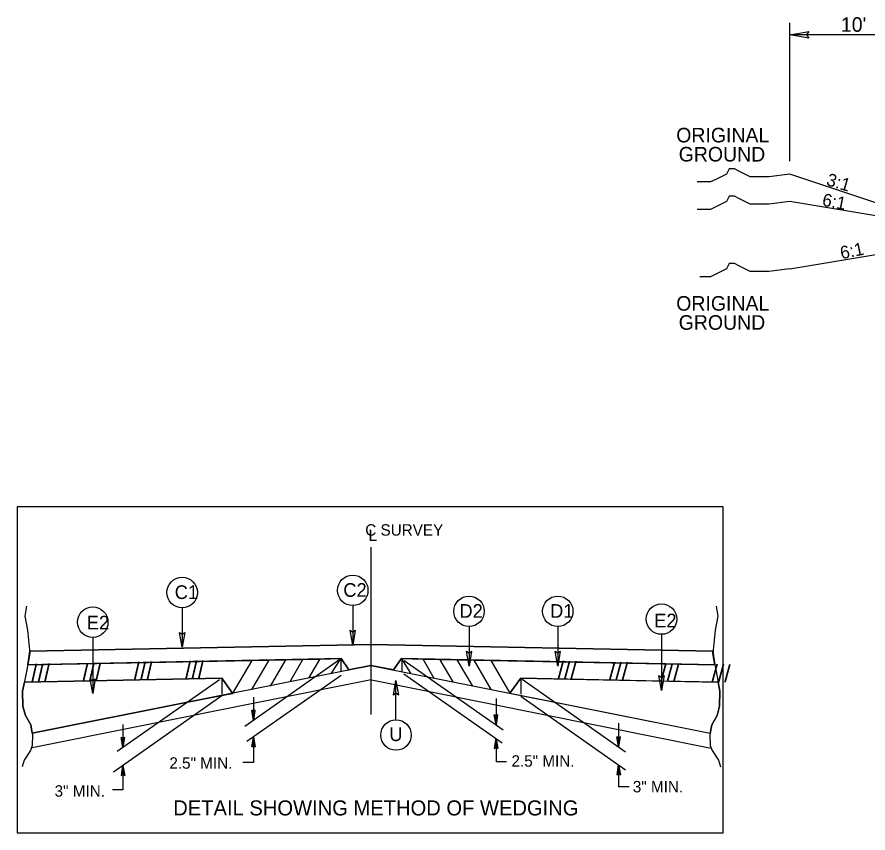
# Model space of a CAD drawing. Extents: x 2176024 to 2177225, y 75947 to 76635.
# Drawn here: x 2176917.2 to 2176984.7, y 76461.3 to 76525.9 of the extents above; entities that cross this region are included whole.
import ezdxf

# ---------------------------------------------------------------- set-up
doc = ezdxf.new("R2010")
doc.units = 0
for name, color, linetype in [('Old_Level_11', 7, 'Continuous'), ('Old_Level_21', 7, 'Continuous'), ('Prop Dimension', 7, 'Continuous'), ('Prop Pavement Schedule Description CELL', 7, 'Continuous'), ('Typical Detail Wedge2 CELL', 7, 'Continuous'), ('Typical ID Circle CELL', 7, 'Continuous'), ('Typical Pavement Slope CELL', 7, 'Continuous'), ('Typical Shoulder Slope CELL', 7, 'Continuous'), ('Typical Slope Point Local CELL', 7, 'Continuous'), ('Typical Terminator CELL', 7, 'Continuous'), ('Typical Text Centerline CELL', 7, 'Continuous'), ('Typical Text General CELL', 7, 'Continuous'), ('Typical Text ID Circle CELL', 7, 'Continuous')]:
    doc.layers.add(name, color=color, linetype=linetype)

msp = doc.modelspace()

# ---------------------------------------------------------------- linework, layer by layer
at = {"layer": 'Old_Level_11'}
for p, q in [((2176945.312, 76470.691), (2176945.312, 76483.948)), ((2176945.311, 76476.253), (2176918.256, 76475.713)), ((2176918.256, 76475.713), (2176918.252, 76475.688)), ((2176972.371, 76475.691), (2176972.368, 76475.713)), ((2176918.102, 76474.626), (2176935.842, 76474.98)), ((2176918.106, 76474.654), (2176918.102, 76474.626)), ((2176935.842, 76474.98), (2176937.192, 76475.007)), ((2176937.192, 76475.007), (2176937.192, 76475.007)), ((2176942.938, 76475.122), (2176943.546, 76474.231)), ((2176943.546, 76474.231), (2176945.271, 76474.59)), ((2176947.705, 76475.122), (2176949.397, 76475.088)), ((2176953.431, 76475.007), (2176953.431, 76475.007)), ((2176953.431, 76475.007), (2176954.783, 76474.98)), ((2176954.783, 76474.98), (2176972.522, 76474.626)), ((2176917.838, 76473.263), (2176917.693, 76472.54)), ((2176933.476, 76473.576), (2176917.838, 76473.263)), ((2176934.324, 76472.384), (2176933.476, 76473.576)), ((2176957.147, 76473.576), (2176956.297, 76472.384)), ((2176968.3, 76473.352), (2176957.147, 76473.576)), ((2176972.786, 76473.263), (2176968.3, 76473.352)), ((2176959.872, 76471.669), (2176972.165, 76469.21)), ((2176972.282, 76469.875), (2176972.714, 76470.62)), ((2176918.342, 76469.875), (2176918.459, 76469.21)), ((2176972.165, 76469.21), (2176972.282, 76469.875))]:
    msp.add_line(p, q, dxfattribs=at)
for points in [[(2176972.368, 76475.713), (2176945.314, 76476.253), (2176945.311, 76476.253)], [(2176918.252, 76475.688), (2176918.268, 76475.54), (2176918.106, 76474.654)], [(2176972.522, 76474.626), (2176972.355, 76475.54), (2176972.371, 76475.691)], [(2176937.192, 76475.007), (2176938.529, 76475.034), (2176941.226, 76475.088), (2176942.938, 76475.122)], [(2176937.192, 76475.007), (2176937.192, 76475.007)], [(2176945.271, 76474.59), (2176945.312, 76474.582), (2176947.077, 76474.231)], [(2176947.077, 76474.231), (2176947.69, 76475.101), (2176947.705, 76475.122)], [(2176949.397, 76475.088), (2176952.094, 76475.034), (2176953.431, 76475.007)], [(2176953.431, 76475.007), (2176953.431, 76475.007)], [(2176972.714, 76470.62), (2176972.907, 76471.363), (2176972.931, 76472.54), (2176972.786, 76473.263)], [(2176917.693, 76472.54), (2176917.717, 76471.363), (2176917.909, 76470.62), (2176918.342, 76469.875)], [(2176918.459, 76469.21), (2176930.752, 76471.669), (2176930.753, 76471.669), (2176933.476, 76472.214)], [(2176933.476, 76472.214), (2176934.282, 76472.375), (2176934.324, 76472.384)], [(2176956.297, 76472.384), (2176959.87, 76471.669), (2176959.872, 76471.669)]]:
    msp.add_lwpolyline(points, dxfattribs=at)
at = {"layer": 'Prop Dimension'}
for p, q in [((2176978.462, 76514.514), (2176978.462, 76525.446)), ((2176988.462, 76524.493), (2176978.462, 76524.493))]:
    msp.add_line(p, q, dxfattribs=at)
at = {"layer": 'Prop Pavement Schedule Description CELL'}
msp.add_lwpolyline([(2176917.249, 76461.322), (2176973.175, 76461.322), (2176973.175, 76487.15), (2176917.249, 76487.15)], close=True, dxfattribs=at)
at = {"layer": 'Typical Detail Wedge2 CELL'}
for p, q in [((2176945.311, 76476.253), (2176918.256, 76475.713)), ((2176918.256, 76475.713), (2176945.311, 76476.253)), ((2176945.311, 76476.253), (2176972.368, 76475.713)), ((2176945.314, 76476.253), (2176972.368, 76475.713)), ((2176918.102, 76474.626), (2176918.256, 76475.713)), ((2176972.368, 76475.713), (2176972.523, 76474.626)), ((2176942.938, 76475.122), (2176918.102, 76474.626)), ((2176942.938, 76475.122), (2176918.102, 76474.626)), ((2176945.352, 76474.59), (2176918.459, 76469.21)), ((2176935.842, 76474.98), (2176934.304, 76472.345)), ((2176942.907, 76475.102), (2176935.284, 76469.763)), ((2176937.192, 76475.007), (2176935.831, 76472.671)), ((2176938.529, 76475.033), (2176937.307, 76472.94)), ((2176939.875, 76475.03), (2176938.863, 76473.297)), ((2176941.233, 76475.1), (2176940.351, 76473.587)), ((2176942.169, 76473.965), (2176942.903, 76475.112)), ((2176942.903, 76475.112), (2176942.903, 76474.169)), ((2176943.546, 76474.231), (2176942.938, 76475.122)), ((2176942.938, 76475.093), (2176943.546, 76474.231)), ((2176945.271, 76474.59), (2176943.546, 76474.231)), ((2176945.271, 76474.59), (2176972.165, 76469.21)), ((2176947.077, 76474.231), (2176945.271, 76474.59)), ((2176947.705, 76475.122), (2176947.077, 76474.231)), ((2176947.705, 76475.122), (2176947.077, 76474.231)), ((2176947.665, 76475.102), (2176947.704, 76475.1)), ((2176947.705, 76475.122), (2176972.523, 76474.626)), ((2176972.523, 76474.626), (2176947.705, 76475.122)), ((2176948.455, 76473.965), (2176947.721, 76475.112)), ((2176947.721, 76475.112), (2176947.721, 76474.073)), ((2176947.912, 76474.978), (2176955.766, 76469.477)), ((2176949.39, 76475.1), (2176950.273, 76473.587)), ((2176950.748, 76475.03), (2176951.76, 76473.297)), ((2176952.094, 76475.033), (2176953.317, 76472.94)), ((2176953.431, 76475.007), (2176954.793, 76472.671)), ((2176954.783, 76474.98), (2176956.297, 76472.384)), ((2176947.901, 76473.908), (2176955.678, 76468.464)), ((2176933.476, 76473.576), (2176917.838, 76473.263)), ((2176917.838, 76473.263), (2176933.476, 76473.576)), ((2176945.301, 76473.432), (2176918.45, 76468.061)), ((2176933.292, 76473.447), (2176925.173, 76467.762)), ((2176934.326, 76472.381), (2176933.476, 76473.576)), ((2176933.476, 76473.576), (2176933.476, 76472.313)), ((2176933.476, 76473.576), (2176934.324, 76472.384)), ((2176942.925, 76473.797), (2176935.465, 76468.574)), ((2176945.322, 76473.432), (2176972.236, 76468.048)), ((2176957.147, 76473.576), (2176956.297, 76472.384)), ((2176956.299, 76472.384), (2176957.147, 76473.576)), ((2176957.147, 76473.576), (2176972.786, 76473.263)), ((2176957.147, 76473.576), (2176957.147, 76472.308)), ((2176968.3, 76473.352), (2176957.147, 76473.576)), ((2176957.273, 76473.488), (2176965.463, 76467.753)), ((2176972.786, 76473.263), (2176968.3, 76473.352)), ((2176933.469, 76472.169), (2176924.885, 76466.128)), ((2176933.476, 76472.213), (2176930.753, 76471.668)), ((2176934.324, 76472.384), (2176933.476, 76472.213)), ((2176935.978, 76472.063), (2176935.978, 76470.25)), ((2176955.192, 76471.959), (2176955.192, 76469.88)), ((2176956.297, 76472.384), (2176959.871, 76471.668)), ((2176957.147, 76472.143), (2176965.449, 76466.327)), ((2176930.753, 76471.668), (2176918.459, 76469.21)), ((2176959.871, 76471.668), (2176972.165, 76469.21)), ((2176935.978, 76470.25), (2176935.838, 76471.045)), ((2176935.978, 76470.941), (2176935.838, 76471.045)), ((2176935.978, 76470.25), (2176935.858, 76471.03)), ((2176935.878, 76471.015), (2176935.978, 76470.25)), ((2176935.978, 76470.25), (2176935.898, 76471.001)), ((2176935.919, 76470.986), (2176935.978, 76470.25)), ((2176935.978, 76470.25), (2176935.939, 76470.971)), ((2176935.958, 76470.956), (2176935.978, 76470.25)), ((2176935.978, 76470.25), (2176936.12, 76471.045)), ((2176936.12, 76471.045), (2176935.978, 76470.941)), ((2176936.1, 76471.03), (2176935.978, 76470.25)), ((2176935.978, 76470.25), (2176936.078, 76471.015)), ((2176936.058, 76471.001), (2176935.978, 76470.25)), ((2176935.978, 76470.25), (2176936.038, 76470.986)), ((2176936.018, 76470.971), (2176935.978, 76470.25)), ((2176935.978, 76470.25), (2176935.998, 76470.956)), ((2176935.978, 76470.941), (2176935.978, 76470.25)), ((2176955.192, 76469.88), (2176955.051, 76470.676)), ((2176955.192, 76470.572), (2176955.051, 76470.676)), ((2176955.192, 76469.88), (2176955.071, 76470.661)), ((2176955.091, 76470.646), (2176955.192, 76469.88)), ((2176955.192, 76469.88), (2176955.111, 76470.631)), ((2176955.131, 76470.616), (2176955.192, 76469.88)), ((2176955.192, 76469.88), (2176955.151, 76470.602)), ((2176955.171, 76470.587), (2176955.192, 76469.88)), ((2176955.192, 76469.88), (2176955.332, 76470.676)), ((2176955.332, 76470.676), (2176955.192, 76470.572)), ((2176955.311, 76470.661), (2176955.192, 76469.88)), ((2176955.192, 76469.88), (2176955.291, 76470.646)), ((2176955.271, 76470.631), (2176955.192, 76469.88)), ((2176955.192, 76469.88), (2176955.251, 76470.616)), ((2176955.231, 76470.602), (2176955.192, 76469.88)), ((2176955.192, 76469.88), (2176955.212, 76470.587)), ((2176955.192, 76470.572), (2176955.192, 76469.88)), ((2176925.64, 76469.896), (2176925.64, 76468.088)), ((2176964.9, 76470.027), (2176964.9, 76468.147)), ((2176925.64, 76468.088), (2176925.499, 76468.884)), ((2176925.64, 76468.781), (2176925.499, 76468.884)), ((2176925.64, 76468.088), (2176925.519, 76468.87)), ((2176925.541, 76468.854), (2176925.64, 76468.088)), ((2176925.64, 76468.088), (2176925.561, 76468.84)), ((2176925.581, 76468.826), (2176925.64, 76468.088)), ((2176925.64, 76468.088), (2176925.6, 76468.811)), ((2176925.62, 76468.796), (2176925.64, 76468.088)), ((2176925.64, 76468.088), (2176925.78, 76468.884)), ((2176925.78, 76468.884), (2176925.64, 76468.781)), ((2176925.761, 76468.87), (2176925.64, 76468.088)), ((2176925.64, 76468.088), (2176925.741, 76468.854)), ((2176925.721, 76468.84), (2176925.64, 76468.088)), ((2176925.64, 76468.088), (2176925.7, 76468.826)), ((2176925.681, 76468.811), (2176925.64, 76468.088)), ((2176925.64, 76468.088), (2176925.66, 76468.796)), ((2176925.64, 76468.781), (2176925.64, 76468.088)), ((2176935.978, 76468.933), (2176935.838, 76468.138)), ((2176935.858, 76468.153), (2176935.978, 76468.933)), ((2176935.978, 76468.933), (2176935.878, 76468.167)), ((2176935.898, 76468.183), (2176935.978, 76468.933)), ((2176935.978, 76468.933), (2176935.919, 76468.197)), ((2176935.939, 76468.211), (2176935.978, 76468.933)), ((2176935.978, 76468.933), (2176935.958, 76468.226)), ((2176935.978, 76468.933), (2176935.978, 76466.891)), ((2176935.978, 76468.933), (2176936.12, 76468.138)), ((2176935.978, 76468.241), (2176935.978, 76468.933)), ((2176935.998, 76468.226), (2176935.978, 76468.933)), ((2176935.978, 76468.933), (2176936.018, 76468.211)), ((2176936.038, 76468.197), (2176935.978, 76468.933)), ((2176935.978, 76468.933), (2176936.058, 76468.183)), ((2176936.078, 76468.167), (2176935.978, 76468.933)), ((2176935.978, 76468.933), (2176936.1, 76468.153)), ((2176955.192, 76468.804), (2176955.051, 76468.008)), ((2176955.071, 76468.024), (2176955.192, 76468.804)), ((2176955.192, 76468.804), (2176955.091, 76468.038)), ((2176955.111, 76468.054), (2176955.192, 76468.804)), ((2176955.192, 76468.804), (2176955.131, 76468.068)), ((2176955.151, 76468.082), (2176955.192, 76468.804)), ((2176955.192, 76468.804), (2176955.171, 76468.097)), ((2176955.192, 76468.804), (2176955.192, 76466.944)), ((2176955.192, 76468.804), (2176955.332, 76468.008)), ((2176955.192, 76468.112), (2176955.192, 76468.804)), ((2176955.212, 76468.097), (2176955.192, 76468.804)), ((2176955.192, 76468.804), (2176955.231, 76468.082)), ((2176955.251, 76468.068), (2176955.192, 76468.804)), ((2176955.192, 76468.804), (2176955.271, 76468.054)), ((2176955.291, 76468.038), (2176955.192, 76468.804)), ((2176955.192, 76468.804), (2176955.311, 76468.024)), ((2176964.9, 76468.147), (2176964.76, 76468.942)), ((2176964.9, 76468.84), (2176964.76, 76468.942)), ((2176964.9, 76468.147), (2176964.78, 76468.927)), ((2176964.8, 76468.913), (2176964.9, 76468.147)), ((2176964.9, 76468.147), (2176964.82, 76468.899)), ((2176964.84, 76468.884), (2176964.9, 76468.147)), ((2176964.9, 76468.147), (2176964.86, 76468.87)), ((2176964.879, 76468.854), (2176964.9, 76468.147)), ((2176964.9, 76468.147), (2176965.041, 76468.942)), ((2176965.041, 76468.942), (2176964.9, 76468.84)), ((2176965.02, 76468.927), (2176964.9, 76468.147)), ((2176964.9, 76468.147), (2176965, 76468.913)), ((2176964.98, 76468.899), (2176964.9, 76468.147)), ((2176964.9, 76468.147), (2176964.96, 76468.884)), ((2176964.94, 76468.87), (2176964.9, 76468.147)), ((2176964.9, 76468.147), (2176964.92, 76468.854)), ((2176964.9, 76468.84), (2176964.9, 76468.147)), ((2176935.838, 76468.138), (2176935.978, 76468.241)), ((2176935.978, 76468.241), (2176936.12, 76468.138)), ((2176955.051, 76468.008), (2176955.192, 76468.112)), ((2176955.192, 76468.112), (2176955.332, 76468.008)), ((2176925.64, 76466.658), (2176925.499, 76465.862)), ((2176925.521, 76465.877), (2176925.64, 76466.658)), ((2176925.64, 76466.658), (2176925.541, 76465.892)), ((2176925.561, 76465.907), (2176925.64, 76466.658)), ((2176925.64, 76466.658), (2176925.581, 76465.921)), ((2176925.6, 76465.935), (2176925.64, 76466.658)), ((2176925.64, 76466.658), (2176925.62, 76465.949)), ((2176925.64, 76466.658), (2176925.64, 76464.724)), ((2176925.64, 76466.658), (2176925.78, 76465.862)), ((2176925.64, 76465.965), (2176925.64, 76466.658)), ((2176925.66, 76465.949), (2176925.64, 76466.658)), ((2176925.64, 76466.658), (2176925.681, 76465.935)), ((2176925.701, 76465.921), (2176925.64, 76466.658)), ((2176925.64, 76466.658), (2176925.721, 76465.907)), ((2176925.741, 76465.892), (2176925.64, 76466.658)), ((2176925.64, 76466.658), (2176925.761, 76465.877)), ((2176935.978, 76466.891), (2176935.144, 76466.891)), ((2176956.026, 76466.944), (2176955.192, 76466.944)), ((2176964.9, 76466.713), (2176964.76, 76465.917)), ((2176964.78, 76465.932), (2176964.9, 76466.713)), ((2176964.9, 76466.713), (2176964.8, 76465.947)), ((2176964.82, 76465.962), (2176964.9, 76466.713)), ((2176964.9, 76466.713), (2176964.84, 76465.977)), ((2176964.86, 76465.992), (2176964.9, 76466.713)), ((2176964.9, 76466.713), (2176964.879, 76466.006)), ((2176964.9, 76466.713), (2176964.9, 76464.967)), ((2176964.9, 76466.713), (2176965.041, 76465.917)), ((2176964.9, 76466.022), (2176964.9, 76466.713)), ((2176964.92, 76466.006), (2176964.9, 76466.713)), ((2176964.9, 76466.713), (2176964.94, 76465.992)), ((2176964.96, 76465.977), (2176964.9, 76466.713)), ((2176964.9, 76466.713), (2176964.98, 76465.962)), ((2176965, 76465.947), (2176964.9, 76466.713)), ((2176964.9, 76466.713), (2176965.02, 76465.932)), ((2176925.499, 76465.862), (2176925.64, 76465.965)), ((2176925.64, 76465.965), (2176925.78, 76465.862)), ((2176964.76, 76465.917), (2176964.9, 76466.022)), ((2176964.9, 76466.022), (2176965.041, 76465.917)), ((2176925.64, 76464.724), (2176924.806, 76464.724)), ((2176965.735, 76464.967), (2176964.9, 76464.967))]:
    msp.add_line(p, q, dxfattribs=at)
for points in [[(2176918.004, 76479.283), (2176917.86, 76478.491), (2176918.077, 76477.364), (2176918.268, 76475.54), (2176918.004, 76474.099), (2176917.693, 76472.54), (2176917.717, 76471.363), (2176917.909, 76470.62), (2176918.342, 76469.875), (2176918.485, 76469.06), (2176918.461, 76468.244), (2176918.317, 76467.859), (2176917.813, 76467.091), (2176917.645, 76466.563)], [(2176972.619, 76479.283), (2176972.763, 76478.491), (2176972.547, 76477.364), (2176972.355, 76475.54), (2176972.619, 76474.099), (2176972.931, 76472.54), (2176972.907, 76471.363), (2176972.714, 76470.62), (2176972.282, 76469.875), (2176972.139, 76469.06), (2176972.162, 76468.244), (2176972.306, 76467.859), (2176972.81, 76467.091), (2176972.978, 76466.563)], [(2176918.458, 76469.21), (2176918.342, 76469.875), (2176917.909, 76470.62), (2176917.717, 76471.363), (2176917.693, 76472.54), (2176917.837, 76473.263)], [(2176972.165, 76469.21), (2176972.282, 76469.875), (2176972.714, 76470.62), (2176972.907, 76471.363), (2176972.931, 76472.54), (2176972.786, 76473.263)]]:
    msp.add_lwpolyline(points, dxfattribs=at)
at = {"layer": 'Typical ID Circle CELL'}
for p, q in [((2176943.843, 76479.32), (2176943.843, 76476.197)), ((2176930.331, 76479.146), (2176930.331, 76476.023)), ((2176953.054, 76477.66), (2176953.054, 76474.537)), ((2176960.083, 76477.66), (2176960.083, 76474.537)), ((2176923.248, 76476.8), (2176923.248, 76472.359)), ((2176968.3, 76477.047), (2176968.3, 76472.606)), ((2176947.269, 76470.282), (2176947.269, 76473.405))]:
    msp.add_line(p, q, dxfattribs=at)
for centre in [(2176930.331, 76480.354), (2176943.843, 76480.529), (2176953.055, 76478.868), (2176960.083, 76478.868), (2176923.248, 76478.008), (2176968.299, 76478.256), (2176947.269, 76469.074)]:
    msp.add_circle(centre, 1.208, dxfattribs=at)
at = {"layer": 'Typical Pavement Slope CELL'}
for p, q in [((2176994.462, 76508.65), (2176978.462, 76511.316)), ((2176978.462, 76505.983), (2177006.414, 76510.642))]:
    msp.add_line(p, q, dxfattribs=at)
at = {"layer": 'Typical Shoulder Slope CELL'}
msp.add_line((2176988.462, 76510.15), (2176978.462, 76513.483), dxfattribs=at)
at = {"layer": 'Typical Slope Point Local CELL'}
for points in [[(2176978.462, 76513.483), (2176976.791, 76513.275), (2176976.374, 76513.275), (2176975.746, 76513.275), (2176975.329, 76513.275), (2176974.911, 76513.483), (2176974.493, 76513.693), (2176974.076, 76513.902), (2176973.658, 76513.902), (2176973.448, 76513.483), (2176973.031, 76513.275), (2176972.613, 76513.065), (2176972.195, 76512.857), (2176971.778, 76512.857), (2176971.36, 76512.857), (2176971.128, 76512.857)], [(2176978.462, 76511.316), (2176976.791, 76511.108), (2176976.373, 76511.108), (2176975.746, 76511.108), (2176975.328, 76511.108), (2176974.911, 76511.316), (2176974.493, 76511.526), (2176974.075, 76511.736), (2176973.658, 76511.736), (2176973.448, 76511.316), (2176973.03, 76511.108), (2176972.613, 76510.899), (2176972.195, 76510.691), (2176971.778, 76510.691), (2176971.36, 76510.691), (2176971.128, 76510.691)], [(2176978.462, 76505.983), (2176976.791, 76505.775), (2176976.374, 76505.775), (2176975.746, 76505.775), (2176975.329, 76505.775), (2176974.911, 76505.983), (2176974.493, 76506.193), (2176974.076, 76506.402), (2176973.658, 76506.402), (2176973.448, 76505.983), (2176973.031, 76505.775), (2176972.613, 76505.565), (2176972.195, 76505.357), (2176971.778, 76505.357), (2176971.36, 76505.357), (2176971.349, 76505.357)]]:
    msp.add_lwpolyline(points, dxfattribs=at)
at = {"layer": 'Typical Terminator CELL'}
for points in [[(2176979.972, 76524.233), (2176978.462, 76524.493), (2176979.98, 76524.761), (2176979.787, 76524.493)], [(2176930.533, 76477.195), (2176930.331, 76476.023), (2176930.123, 76477.201), (2176930.331, 76477.051)], [(2176930.533, 76477.195), (2176930.331, 76476.023), (2176930.123, 76477.201), (2176930.331, 76477.051)], [(2176944.045, 76477.369), (2176943.843, 76476.197), (2176943.635, 76477.375), (2176943.843, 76477.226)], [(2176944.045, 76477.369), (2176943.843, 76476.197), (2176943.635, 76477.375), (2176943.843, 76477.226)], [(2176953.256, 76475.709), (2176953.054, 76474.537), (2176952.846, 76475.715), (2176953.054, 76475.565)], [(2176953.256, 76475.709), (2176953.054, 76474.537), (2176952.846, 76475.715), (2176953.054, 76475.565)], [(2176960.285, 76475.709), (2176960.083, 76474.537), (2176959.875, 76475.715), (2176960.083, 76475.565)], [(2176960.285, 76475.709), (2176960.083, 76474.537), (2176959.875, 76475.715), (2176960.083, 76475.565)], [(2176923.45, 76473.53), (2176923.248, 76472.359), (2176923.04, 76473.537), (2176923.248, 76473.387)], [(2176923.45, 76473.53), (2176923.248, 76472.359), (2176923.04, 76473.537), (2176923.248, 76473.387)], [(2176947.068, 76472.233), (2176947.269, 76473.405), (2176947.478, 76472.227), (2176947.269, 76472.377)], [(2176947.068, 76472.233), (2176947.269, 76473.405), (2176947.478, 76472.227), (2176947.269, 76472.377)], [(2176968.502, 76473.778), (2176968.3, 76472.606), (2176968.092, 76473.785), (2176968.3, 76473.635)]]:
    msp.add_lwpolyline(points, close=True, dxfattribs=at)

# ---------------------------------------------------------------- texts
at = {"layer": 'Old_Level_21'}
msp.add_text('DETAIL SHOWING METHOD OF WEDGING', height=1.19356, dxfattribs=at).set_placement((2176929.624, 76462.709))
at = {"layer": 'Typical Detail Wedge2 CELL'}
for height, rotation, p in [(1.3568, 1.14473, (2176918.376, 76473.282)), (1.3568, 1.14639, (2176922.431, 76473.33)), (1.3562, 1.14453, (2176926.496, 76473.449)), (1.3563, 1.14629, (2176930.564, 76473.532)), (1.3563, 358.85527, (2176960.06, 76473.532)), (1.3562, 358.85361, (2176964.129, 76473.449)), (1.3568, 358.85537, (2176968.192, 76473.33)), (1.3568, 358.85371, (2176972.247, 76473.282))]:
    msp.add_text('/// ', height=height, rotation=rotation, dxfattribs=at).set_placement(p)
for s, p in [('2.5" MIN.', (2176929.317, 76466.41)), ('2.5" MIN.', (2176956.417, 76466.571)), ('3" MIN.', (2176920.226, 76464.195)), ('3" MIN.', (2176966.03, 76464.535))]:
    msp.add_text(s, height=0.9039, dxfattribs=at).set_placement(p)
at = {"layer": 'Typical Slope Point Local CELL'}
for s, rotation, p in [('3:1', 343.53506, (2176981.297, 76512.616)), ('6:1', 349.18318, (2176980.978, 76510.988)), ('6:1', 11.48655, (2176982.564, 76506.738))]:
    msp.add_text(s, height=1.0064, rotation=rotation, dxfattribs=at).set_placement(p)
at = {"layer": 'Typical Text Centerline CELL'}
for s, height, p in [('C SURVEY ', 0.9039, (2176944.834, 76484.858)), ('L', 0.904, (2176945.098, 76484.436))]:
    msp.add_text(s, height=height, dxfattribs=at).set_placement(p)
at = {"layer": 'Typical Text General CELL'}
for s, p in [("10'", (2176982.514, 76524.745)), ('ORIGINAL', (2176969.469, 76515.99)), ('GROUND', (2176969.663, 76514.478)), ('ORIGINAL', (2176969.469, 76502.671)), ('GROUND', (2176969.663, 76501.16))]:
    msp.add_text(s, height=1.1533, dxfattribs=at).set_placement(p)
at = {"layer": 'Typical Text ID Circle CELL'}
for s, height, p in [('C1', 1.0817, (2176929.742, 76479.844)), ('C2', 1.0817, (2176943.097, 76480.017)), ('D2', 1.0817, (2176952.293, 76478.357)), ('D1', 1.0817, (2176959.479, 76478.357)), ('E2', 1.0817, (2176922.777, 76477.432)), ('E2', 1.0817, (2176967.727, 76477.597)), ('U', 1.082, (2176946.741, 76468.595))]:
    msp.add_text(s, height=height, dxfattribs=at).set_placement(p)

doc.saveas('drawing.dxf')
